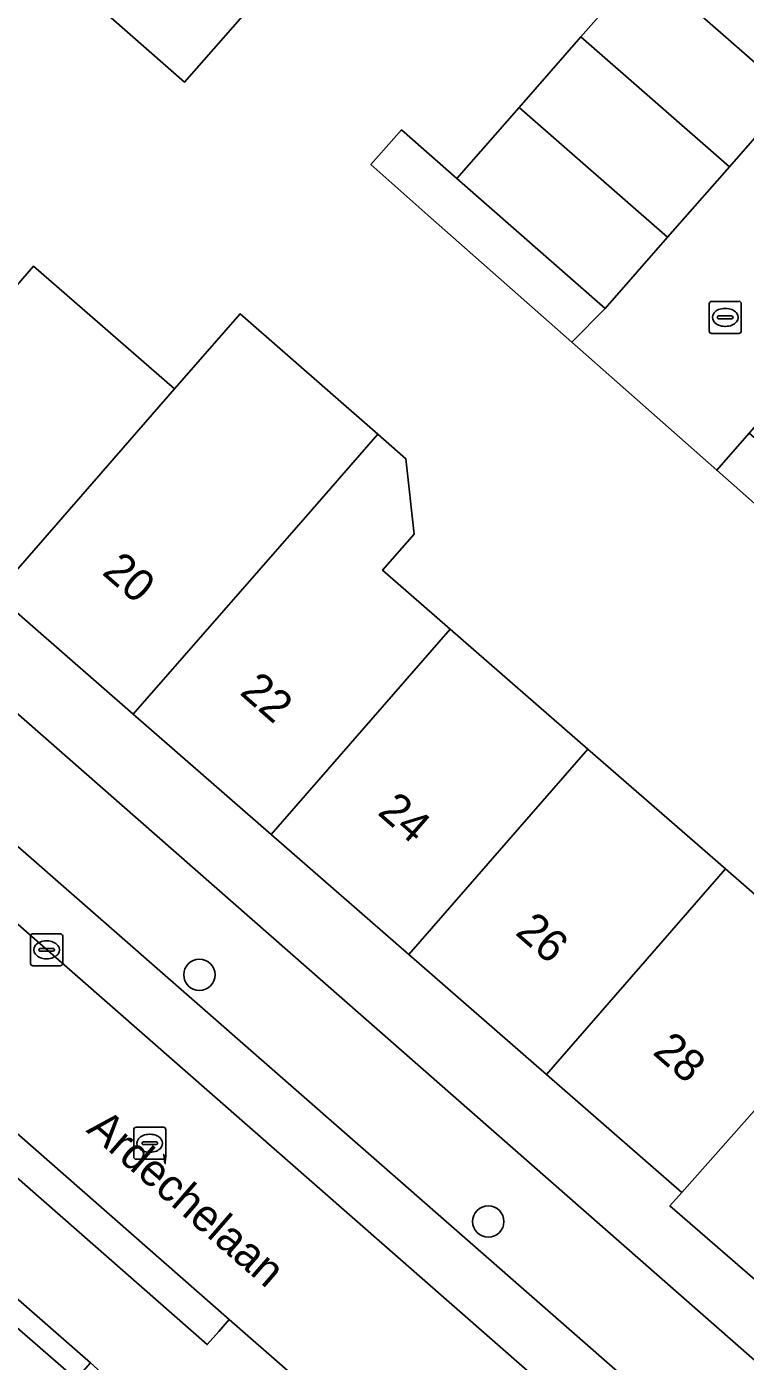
# Model space of a CAD drawing. Extents: x 158472 to 159562, y 388525 to 389606.
# Drawn here: x 158776.07 to 158798.49, y 388814.94 to 388856.57 of the extents above; entities that cross this region are included whole.
import ezdxf

# ---------------------------------------------------------------- set-up
doc = ezdxf.new("R2010")
doc.units = 0
for name, color, linetype in [('IMGEO_Boom', 7, 'Continuous'), ('IMGEO_Erf', 7, 'Continuous'), ('IMGEO_Kolk', 7, 'Continuous'), ('IMGEO_Openbare_ruimte_label', 7, 'Continuous'), ('IMGEO_Pand', 7, 'Continuous'), ('IMGEO_Pand_nummerreeks', 7, 'Continuous'), ('IMGEO_Parkeervlak_open', 7, 'Continuous'), ('IMGEO_Rijbaan_lokaal_open', 7, 'Continuous'), ('IMGEO_Rioolput', 7, 'Continuous'), ('IMGEO_Voetpad_open', 7, 'Continuous')]:
    doc.layers.add(name, color=color, linetype=linetype)

msp = doc.modelspace()

# ---------------------------------------------------------------- linework, layer by layer
at = {"layer": 'IMGEO_Boom'}
for centre in [(158781.457, 388826.995), (158790.469, 388819.299)]:
    msp.add_circle(centre, 0.489, dxfattribs=at)
at = {"layer": 'IMGEO_Erf'}
for points in [[(158763.278, 388846.106), (158801.652, 388812.449), (158804.894, 388812.957), (158816.712, 388826.499), (158846.015, 388860.076)], [(158783.101, 388857.244), (158780.998, 388854.843), (158776.413, 388858.86)], [(158810.195, 388857.109), (158814.79, 388853.092), (158812.827, 388850.847), (158810.886, 388848.628), (158808.788, 388850.462), (158806.982, 388848.403), (158809.104, 388846.547), (158807.105, 388844.261), (158805.155, 388842.031), (158803.244, 388839.846), (158804.926, 388838.405), (158803.811, 388837.19), (158802.208, 388838.662), (158797.598, 388842.734), (158793.071, 388846.733), (158788.586, 388850.695), (158786.807, 388852.267), (158787.765, 388853.351), (158789.493, 388851.837), (158791.432, 388854.05), (158793.361, 388856.252), (158795.318, 388858.486)], [(158775.948, 388848.714), (158776.286, 388849.102), (158780.682, 388845.271), (158782.726, 388847.611), (158787.022, 388843.859), (158787.901, 388843.091), (158788.154, 388840.739), (158787.173, 388839.616), (158789.278, 388837.781), (158793.572, 388834.038), (158797.867, 388830.296), (158802.148, 388826.565)], [(158800.671, 388815.857), (158796.137, 388819.787), (158796.506, 388820.209), (158792.287, 388823.886), (158787.992, 388827.629), (158783.692, 388831.376), (158779.392, 388835.123), (158775.096, 388838.867)]]:
    msp.add_lwpolyline(points, dxfattribs=at)
at = {"layer": 'IMGEO_Kolk'}
for p, q in [((158797.361, 388847.077), (158797.361, 388847.929)), ((158797.436, 388848.003), (158798.288, 388848.003)), ((158798.362, 388847.929), (158798.362, 388847.077)), ((158797.62, 388847.497), (158797.62, 388847.509)), ((158797.663, 388847.546), (158798.061, 388847.546)), ((158797.849, 388847.783), (158797.874, 388847.783)), ((158798.104, 388847.509), (158798.104, 388847.497)), ((158798.058, 388847.46), (158797.66, 388847.46)), ((158797.872, 388847.223), (158797.847, 388847.223)), ((158798.288, 388847.003), (158797.436, 388847.003)), ((158776.192, 388827.349), (158776.192, 388828.201)), ((158776.267, 388828.275), (158777.119, 388828.275)), ((158776.68, 388828.055), (158776.705, 388828.055)), ((158777.193, 388828.201), (158777.193, 388827.349)), ((158776.451, 388827.769), (158776.451, 388827.781)), ((158776.889, 388827.732), (158776.491, 388827.732)), ((158776.494, 388827.818), (158776.892, 388827.818)), ((158776.935, 388827.781), (158776.935, 388827.769)), ((158777.119, 388827.275), (158776.267, 388827.275)), ((158776.703, 388827.495), (158776.678, 388827.495))]:
    msp.add_line(p, q, dxfattribs=at)
for points in [[(158797.361, 388847.077), (158797.361, 388847.929)], [(158797.436, 388848.003), (158798.288, 388848.003)], [(158798.362, 388847.929), (158798.362, 388847.077)], [(158798.288, 388847.003), (158797.436, 388847.003)], [(158776.192, 388827.349), (158776.192, 388828.201)], [(158776.267, 388828.275), (158777.119, 388828.275)], [(158777.193, 388828.201), (158777.193, 388827.349)], [(158777.119, 388827.275), (158776.267, 388827.275)]]:
    msp.add_lwpolyline(points, dxfattribs=at)
for centre, radius, start, end in [((158797.438, 388847.927), 0.0765, 91.552, 178.448), ((158797.438, 388847.927), 0.0765, 91.552, 178.448), ((158798.286, 388847.927), 0.0765, 1.552, 88.448), ((158798.286, 388847.927), 0.0765, 1.552, 88.448), ((158797.66, 388847.506), 0.0403, 85.8775, 175.7526), ((158797.657, 388847.496), 0.0366, 178.938, 274.7102), ((158798.061, 388847.503), 0.043, 264.8664, 352.4533), ((158798.065, 388847.508), 0.0386, 1.7309, 96.639), ((158797.438, 388847.079), 0.0765, 181.552, 268.448), ((158797.438, 388847.079), 0.0765, 181.552, 268.448), ((158798.286, 388847.079), 0.0765, 271.552, 358.448), ((158798.286, 388847.079), 0.0765, 271.552, 358.448), ((158776.269, 388828.199), 0.0765, 91.552, 178.448), ((158776.269, 388828.199), 0.0765, 91.552, 178.448), ((158777.117, 388828.199), 0.0765, 1.552, 88.448), ((158777.117, 388828.199), 0.0765, 1.552, 88.448), ((158776.491, 388827.778), 0.0403, 85.8775, 175.7526), ((158776.488, 388827.768), 0.0366, 178.938, 274.7102), ((158776.892, 388827.775), 0.043, 264.8664, 352.4533), ((158776.896, 388827.78), 0.0386, 1.7309, 96.639), ((158776.269, 388827.351), 0.0765, 181.552, 268.448), ((158776.269, 388827.351), 0.0765, 181.552, 268.448), ((158777.117, 388827.351), 0.0765, 271.552, 358.448), ((158777.117, 388827.351), 0.0765, 271.552, 358.448)]:
    msp.add_arc(centre, radius, start, end, dxfattribs=at)
for centre, major_axis, ratio, start_param, end_param in [((158797.848, 388847.503), (-0.387, 0.002), 0.722429, 4.712389, 7.853982), ((158797.873, 388847.503), (-0.39, 0.002), 0.717154, 1.570796, 4.712389), ((158776.679, 388827.775), (-0.387, 0.002), 0.722429, 4.712389, 7.853982), ((158776.704, 388827.775), (-0.39, 0.002), 0.717154, 1.570796, 4.712389)]:
    msp.add_ellipse(centre, major_axis=major_axis, ratio=ratio, start_param=start_param, end_param=end_param, dxfattribs=at)
at = {"layer": 'IMGEO_Pand'}
for points in [[(158778.517, 388861.261), (158776.413, 388858.86), (158780.998, 388854.843), (158783.101, 388857.244)], [(158799.95, 388854.437), (158801.994, 388856.77), (158797.367, 388860.824), (158795.318, 388858.486)], [(158799.95, 388854.437), (158795.318, 388858.486), (158793.361, 388856.252), (158797.993, 388852.204)], [(158797.993, 388852.204), (158793.361, 388856.252), (158791.432, 388854.05), (158796.065, 388850.002)], [(158791.432, 388854.05), (158789.493, 388851.837), (158794.12, 388847.783), (158796.065, 388850.002)], [(158780.682, 388845.271), (158776.286, 388849.102), (158775.948, 388848.714), (158770.409, 388842.267), (158770.648, 388842.059), (158770.987, 388842.448), (158775.096, 388838.867)], [(158784.983, 388841.524), (158787.022, 388843.859), (158782.726, 388847.611), (158780.682, 388845.271), (158775.096, 388838.867), (158779.392, 388835.123)], [(158787.173, 388839.616), (158788.154, 388840.739), (158787.901, 388843.091), (158787.022, 388843.859), (158784.983, 388841.524), (158779.392, 388835.123), (158783.692, 388831.376), (158789.278, 388837.781)], [(158793.572, 388834.038), (158789.278, 388837.781), (158783.692, 388831.376), (158787.992, 388827.629)], [(158797.867, 388830.296), (158793.572, 388834.038), (158787.992, 388827.629), (158792.287, 388823.886)], [(158801.77, 388826.139), (158802.148, 388826.565), (158797.867, 388830.296), (158792.287, 388823.886), (158796.506, 388820.209)], [(158802.404, 388825.587), (158801.958, 388825.976), (158801.77, 388826.139), (158796.506, 388820.209), (158796.137, 388819.787), (158800.671, 388815.857), (158802.238, 388817.653), (158804.648, 388815.563), (158808.64, 388820.153)]]:
    msp.add_lwpolyline(points, close=True, dxfattribs=at)
at = {"layer": 'IMGEO_Parkeervlak_open'}
for points in [[(158760.339, 388842.098), (158795.971, 388810.903)], [(158795.249, 388813.963), (158763.843, 388841.448)]]:
    msp.add_lwpolyline(points, dxfattribs=at)
at = {"layer": 'IMGEO_Rijbaan_lokaal_open'}
for points in [[(158801.994, 388856.77), (158799.95, 388854.437), (158797.993, 388852.204), (158796.065, 388850.002), (158794.12, 388847.783), (158793.071, 388846.733), (158797.598, 388842.734), (158798.613, 388843.896), (158800.522, 388846.079), (158802.468, 388848.304), (158804.473, 388850.597), (158806.291, 388852.645), (158808.242, 388854.876), (158810.195, 388857.109)], [(158848.898, 388764.436), (158846.938, 388766.2), (158846.659, 388766.452), (158827.828, 388783.04), (158825.712, 388784.875), (158809.387, 388799.161), (158806.606, 388801.596), (158800.712, 388806.754), (158800.014, 388807.365), (158795.971, 388810.903), (158760.339, 388842.098), (158759.734, 388842.616)], [(158753.152, 388841.891), (158755.415, 388839.873), (158770.849, 388826.358), (158771.252, 388826.005), (158782.389, 388816.244), (158796.782, 388803.661), (158807.018, 388794.713), (158811.795, 388790.555), (158827.866, 388776.475), (158826.434, 388774.844), (158830.139, 388771.553), (158835.373, 388767.052), (158839.915, 388763.082), (158840.19, 388762.88), (158851.529, 388753.19), (158852.007, 388753.63), (158856.673, 388759.016)], [(158777.609, 388814.378), (158773.429, 388818.007), (158752.374, 388793.967), (158745.43, 388786.038), (158741.03, 388781.014)]]:
    msp.add_lwpolyline(points, dxfattribs=at)
at = {"layer": 'IMGEO_Rioolput'}
for p, q in [((158779.409, 388821.315), (158779.409, 388822.167)), ((158779.484, 388822.241), (158780.336, 388822.241)), ((158780.41, 388822.167), (158780.41, 388821.315)), ((158779.668, 388821.735), (158779.668, 388821.747)), ((158780.106, 388821.698), (158779.708, 388821.698)), ((158779.711, 388821.784), (158780.109, 388821.784)), ((158779.897, 388822.021), (158779.922, 388822.021)), ((158780.152, 388821.747), (158780.152, 388821.735)), ((158779.92, 388821.461), (158779.895, 388821.461)), ((158780.336, 388821.241), (158779.484, 388821.241))]:
    msp.add_line(p, q, dxfattribs=at)
for points in [[(158779.409, 388821.315), (158779.409, 388822.167)], [(158779.484, 388822.241), (158780.336, 388822.241)], [(158780.41, 388822.167), (158780.41, 388821.315)], [(158780.336, 388821.241), (158779.484, 388821.241)]]:
    msp.add_lwpolyline(points, dxfattribs=at)
for centre, radius, start, end in [((158779.486, 388822.165), 0.0765, 91.552, 178.448), ((158779.486, 388822.165), 0.0765, 91.552, 178.448), ((158780.334, 388822.165), 0.0765, 1.552, 88.448), ((158780.334, 388822.165), 0.0765, 1.552, 88.448), ((158779.708, 388821.744), 0.0403, 85.8775, 175.7526), ((158779.705, 388821.734), 0.0366, 178.938, 274.7102), ((158780.109, 388821.741), 0.043, 264.8664, 352.4533), ((158780.113, 388821.746), 0.0386, 1.7309, 96.639), ((158779.486, 388821.317), 0.0765, 181.552, 268.448), ((158779.486, 388821.317), 0.0765, 181.552, 268.448), ((158780.334, 388821.317), 0.0765, 271.552, 358.448), ((158780.334, 388821.317), 0.0765, 271.552, 358.448)]:
    msp.add_arc(centre, radius, start, end, dxfattribs=at)
for centre, major_axis, ratio, start_param, end_param in [((158779.896, 388821.741), (-0.387, 0.002), 0.722429, 4.712389, 7.853982), ((158779.921, 388821.741), (-0.39, 0.002), 0.717154, 1.570796, 4.712389)]:
    msp.add_ellipse(centre, major_axis=major_axis, ratio=ratio, start_param=start_param, end_param=end_param, dxfattribs=at)
at = {"layer": 'IMGEO_Voetpad_open'}
for points in [[(158789.493, 388851.837), (158787.765, 388853.351), (158786.807, 388852.267), (158788.586, 388850.695), (158793.071, 388846.733), (158794.12, 388847.783)], [(158798.613, 388843.896), (158797.598, 388842.734), (158802.208, 388838.662), (158803.811, 388837.19), (158804.926, 388838.405), (158803.244, 388839.846)], [(158782.389, 388816.244), (158771.252, 388826.005), (158770.567, 388825.223), (158781.704, 388815.462), (158782.06, 388815.868)], [(158777.609, 388814.378), (158778.058, 388814.89), (158773.889, 388818.533), (158773.429, 388818.007)]]:
    msp.add_lwpolyline(points, close=True, dxfattribs=at)
for points in [[(158808.612, 388806.31), (158803.922, 388810.501), (158801.652, 388812.449), (158763.278, 388846.106)], [(158744.162, 388844.524), (158755.525, 388834.58), (158768.141, 388823.539), (158772.286, 388819.929), (158773.889, 388818.533), (158778.058, 388814.89), (158779.391, 388813.69), (158781.182, 388812.139), (158781.677, 388812.685), (158783.359, 388811.24), (158788.4, 388806.822), (158794.714, 388801.292), (158798.172, 388798.264), (158825.526, 388774.279)], [(158763.843, 388841.448), (158795.249, 388813.963)], [(158827.866, 388776.475), (158811.795, 388790.555), (158811.467, 388790.178), (158806.69, 388794.336), (158807.018, 388794.713), (158796.782, 388803.661), (158782.389, 388816.244), (158782.06, 388815.868), (158781.704, 388815.462), (158770.567, 388825.223), (158771.252, 388826.005), (158770.849, 388826.358)]]:
    msp.add_lwpolyline(points, dxfattribs=at)

# ---------------------------------------------------------------- texts
at = {"layer": 'IMGEO_Openbare_ruimte_label'}
msp.add_text('Ardèchelaan', height=1, rotation=318.9759, dxfattribs=at).set_placement((158777.9, 388822.119))
at = {"layer": 'IMGEO_Pand_nummerreeks'}
for s, rotation, p in [('20', 318.9304, (158778.389, 388839.513)), ('22', 318.9304, (158782.682, 388835.77)), ('24', 318.9304, (158786.982, 388832.023)), ('26', 318.9304, (158791.279, 388828.278)), ('28', 318.9247, (158795.565, 388824.544))]:
    msp.add_text(s, height=1, rotation=rotation, dxfattribs=at).set_placement(p)

doc.saveas('drawing.dxf')
